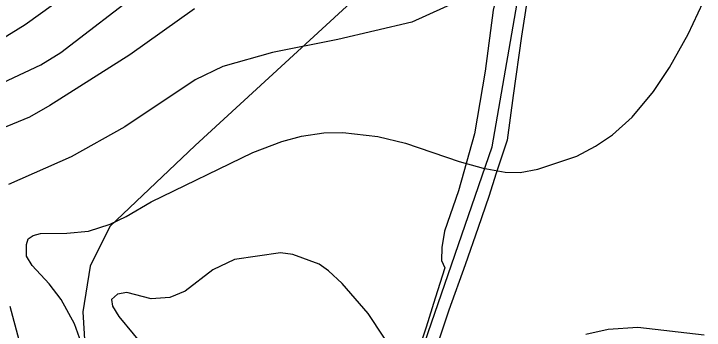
# Model space of a CAD drawing. Extents: x -662620 to -656370, y -1067090 to -1062990.
# Drawn here: x -660152.8 to -659832.2, y -1065357.9 to -1065210.9 of the extents above; entities that cross this region are included whole.
import ezdxf

# ---------------------------------------------------------------- set-up
doc = ezdxf.new("R2010")
doc.units = 0
for name, color, linetype in [('HRANICE_KATASTRÁLNÍHO_ÚZEMÍ', 7, 'Continuous'), ('SDELOVACÍ_VEDENÍ_-_PODZEMNÍ', 7, 'Continuous'), ('SILNICE_II__TŘÍDY_A_III__TŘÍDY', 7, 'Continuous'), ('VRSTEVNICE_ZDŮRAZNĚNÁ', 7, 'Continuous'), ('VRSTEVNICE_ZÁKLADNÍ', 7, 'Continuous')]:
    doc.layers.add(name, color=color, linetype=linetype)

msp = doc.modelspace()

# ---------------------------------------------------------------- linework, layer by layer
at = {"layer": 'HRANICE_KATASTRÁLNÍHO_ÚZEMÍ'}
msp.add_lwpolyline([(-659914.46, -1065204.17), (-659917, -1065221.26), (-659920.9, -1065248.85), (-659923.72, -1065269.6), (-659928.74, -1065284.88), (-659932.15, -1065295.81), (-659937.18, -1065310.21), (-659943.17, -1065327.58), (-659950.71, -1065348.69), (-659959.84, -1065376.09)], dxfattribs=at)
at = {"layer": 'SDELOVACÍ_VEDENÍ_-_PODZEMNÍ'}
for points in [[(-659903.16, -1065111.92), (-659904.49, -1065114.9), (-659910.11, -1065124.86), (-659912.87, -1065131.71), (-659915.28, -1065146.28), (-659922.61, -1065177.05), (-659930.17, -1065209.18), (-659933.95, -1065237.57), (-659938.86, -1065266.68), (-659946.23, -1065293.22), (-659952.84, -1065311.84), (-659953.97, -1065319.45), (-659954.19, -1065325.53), (-659952.63, -1065328.88), (-659957.17, -1065343.1), (-659961.35, -1065356.53), (-659966.58, -1065372.28), (-659971.2, -1065385.95)], [(-659903.16, -1065111.92), (-659904.49, -1065114.9), (-659910.11, -1065124.86), (-659912.87, -1065131.71), (-659915.28, -1065146.28), (-659922.61, -1065177.05), (-659930.17, -1065209.18), (-659933.95, -1065237.57), (-659938.86, -1065266.68), (-659946.23, -1065293.22), (-659952.84, -1065311.84), (-659953.97, -1065319.45), (-659954.19, -1065325.53), (-659952.63, -1065328.88), (-659957.17, -1065343.1), (-659961.35, -1065356.53), (-659966.58, -1065372.28), (-659971.2, -1065385.95)], [(-659903.16, -1065111.92), (-659904.49, -1065114.9), (-659910.11, -1065124.86), (-659912.87, -1065131.71), (-659915.28, -1065146.28), (-659922.61, -1065177.05), (-659930.17, -1065209.18), (-659933.95, -1065237.57), (-659938.86, -1065266.68), (-659946.23, -1065293.22), (-659952.84, -1065311.84), (-659953.97, -1065319.45), (-659954.19, -1065325.53), (-659952.63, -1065328.88), (-659957.17, -1065343.1), (-659961.35, -1065356.53), (-659966.58, -1065372.28), (-659971.2, -1065385.95)], [(-659903.16, -1065111.92), (-659904.49, -1065114.9), (-659910.11, -1065124.86), (-659912.87, -1065131.71), (-659915.28, -1065146.28), (-659922.61, -1065177.05), (-659930.17, -1065209.18), (-659933.95, -1065237.57), (-659938.86, -1065266.68), (-659946.23, -1065293.22), (-659952.84, -1065311.84), (-659953.97, -1065319.45), (-659954.19, -1065325.53), (-659952.63, -1065328.88), (-659957.17, -1065343.1), (-659961.35, -1065356.53), (-659966.58, -1065372.28), (-659971.2, -1065385.95)], [(-659903.16, -1065111.92), (-659904.49, -1065114.9), (-659910.11, -1065124.86), (-659912.87, -1065131.71), (-659915.28, -1065146.28), (-659922.61, -1065177.05), (-659930.17, -1065209.18), (-659933.95, -1065237.57), (-659938.86, -1065266.68), (-659946.23, -1065293.22), (-659952.84, -1065311.84), (-659953.97, -1065319.45), (-659954.19, -1065325.53), (-659952.63, -1065328.88), (-659957.17, -1065343.1), (-659961.35, -1065356.53), (-659966.58, -1065372.28), (-659971.2, -1065385.95)], [(-659903.16, -1065111.92), (-659904.49, -1065114.9), (-659910.11, -1065124.86), (-659912.87, -1065131.71), (-659915.28, -1065146.28), (-659922.61, -1065177.05), (-659930.17, -1065209.18), (-659933.95, -1065237.57), (-659938.86, -1065266.68), (-659946.23, -1065293.22), (-659952.84, -1065311.84), (-659953.97, -1065319.45), (-659954.19, -1065325.53), (-659952.63, -1065328.88), (-659957.17, -1065343.1), (-659961.35, -1065356.53), (-659966.58, -1065372.28), (-659971.2, -1065385.95)], [(-659903.16, -1065111.92), (-659904.49, -1065114.9), (-659910.11, -1065124.86), (-659912.87, -1065131.71), (-659915.28, -1065146.28), (-659922.61, -1065177.05), (-659930.17, -1065209.18), (-659933.95, -1065237.57), (-659938.86, -1065266.68), (-659946.23, -1065293.22), (-659952.84, -1065311.84), (-659953.97, -1065319.45), (-659954.19, -1065325.53), (-659952.63, -1065328.88), (-659957.17, -1065343.1), (-659961.35, -1065356.53), (-659966.58, -1065372.28), (-659971.2, -1065385.95)], [(-659903.16, -1065111.92), (-659904.49, -1065114.9), (-659910.11, -1065124.86), (-659912.87, -1065131.71), (-659915.28, -1065146.28), (-659922.61, -1065177.05), (-659930.17, -1065209.18), (-659933.95, -1065237.57), (-659938.86, -1065266.68), (-659946.23, -1065293.22), (-659952.84, -1065311.84), (-659953.97, -1065319.45), (-659954.19, -1065325.53), (-659952.63, -1065328.88), (-659957.17, -1065343.1), (-659961.35, -1065356.53), (-659966.58, -1065372.28), (-659971.2, -1065385.95)], [(-659905.05, -1065121.67), (-660068.49, -1065272.11), (-660108.19, -1065309.66), (-660117.3, -1065328.13), (-660120.65, -1065349.36), (-660118.8, -1065380), (-660109.2, -1065411.16)], [(-659905.05, -1065121.67), (-660068.49, -1065272.11), (-660108.19, -1065309.66), (-660117.3, -1065328.13), (-660120.65, -1065349.36), (-660118.8, -1065380), (-660109.2, -1065411.16)]]:
    msp.add_lwpolyline(points, dxfattribs=at)
at = {"layer": 'SILNICE_II__TŘÍDY_A_III__TŘÍDY'}
msp.add_lwpolyline([(-660468.75, -1065994.7), (-660462.97, -1065827.16), (-660446.28, -1065792.5), (-660334.88, -1065653.89), (-660317.01, -1065634.42), (-660277.86, -1065593.29), (-660232.35, -1065571.59), (-660040.54, -1065499.48), (-660012.53, -1065477.78), (-659990.24, -1065445.75), (-659930.63, -1065272.66), (-659916.62, -1065191.45)], dxfattribs=at)
at = {"layer": 'VRSTEVNICE_ZDŮRAZNĚNÁ'}
msp.add_lwpolyline([(-660068.89, -1065208.53), (-660098.91, -1065229.97), (-660136.07, -1065253.55), (-660145.51, -1065258.84), (-660167.52, -1065267.84)], dxfattribs=at)
at = {"layer": 'VRSTEVNICE_ZÁKLADNÍ'}
for points in [[(-660102.05, -1065183.09), (-660147.51, -1065215.96), (-660171.23, -1065230.54)], [(-660102.05, -1065183.09), (-660147.51, -1065215.96), (-660171.23, -1065230.54)], [(-660165.8, -1065246.55), (-660140.22, -1065234.54), (-660130.93, -1065228.82), (-660093.05, -1065199.52)], [(-660165.8, -1065246.55), (-660140.22, -1065234.54), (-660130.93, -1065228.82), (-660093.05, -1065199.52)], [(-659945.11, -1065204.24), (-659967.98, -1065214.82), (-660002.29, -1065222.82), (-660032.59, -1065228.82), (-660055.74, -1065235.4), (-660068.61, -1065241.54), (-660101.2, -1065263.41), (-660126.07, -1065277.42), (-660155.22, -1065290.28)], [(-659945.11, -1065204.24), (-659967.98, -1065214.82), (-660002.29, -1065222.82), (-660032.59, -1065228.82), (-660055.74, -1065235.4), (-660068.61, -1065241.54), (-660101.2, -1065263.41), (-660126.07, -1065277.42), (-660155.22, -1065290.28)], [(-660121.49, -1065363.61), (-660124.64, -1065355.03), (-660130.78, -1065343.6), (-660136.36, -1065336.45), (-660144.22, -1065327.88), (-660146.79, -1065323.59), (-660146.93, -1065318.16), (-660146.08, -1065315.44), (-660143.79, -1065313.87), (-660140.36, -1065313.01), (-660128.07, -1065312.87), (-660118.06, -1065311.87), (-660108.06, -1065308.58), (-660100.62, -1065305.15), (-660088.9, -1065298.29), (-660041.74, -1065275.28), (-660028.3, -1065270.27), (-660019.15, -1065267.7), (-660008.86, -1065266.27), (-660000, -1065265.99), (-659983.71, -1065267.84), (-659970.84, -1065270.99), (-659945.97, -1065279.56), (-659934.82, -1065282.57), (-659924.53, -1065284.42), (-659917.67, -1065284.57), (-659909.38, -1065283.14), (-659891.37, -1065276.99), (-659882.65, -1065272.42), (-659874.79, -1065267.13), (-659865.64, -1065258.84), (-659855.78, -1065246.98), (-659848.35, -1065235.83), (-659839.63, -1065220.39), (-659832.62, -1065205.53)], [(-660121.49, -1065363.61), (-660124.64, -1065355.03), (-660130.78, -1065343.6), (-660136.36, -1065336.45), (-660144.22, -1065327.88), (-660146.79, -1065323.59), (-660146.93, -1065318.16), (-660146.08, -1065315.44), (-660143.79, -1065313.87), (-660140.36, -1065313.01), (-660128.07, -1065312.87), (-660118.06, -1065311.87), (-660108.06, -1065308.58), (-660100.62, -1065305.15), (-660088.9, -1065298.29), (-660041.74, -1065275.28), (-660028.3, -1065270.27), (-660019.15, -1065267.7), (-660008.86, -1065266.27), (-660000, -1065265.99), (-659983.71, -1065267.84), (-659970.84, -1065270.99), (-659945.97, -1065279.56), (-659934.82, -1065282.57), (-659924.53, -1065284.42), (-659917.67, -1065284.57), (-659909.38, -1065283.14), (-659891.37, -1065276.99), (-659882.65, -1065272.42), (-659874.79, -1065267.13), (-659865.64, -1065258.84), (-659855.78, -1065246.98), (-659848.35, -1065235.83), (-659839.63, -1065220.39), (-659832.62, -1065205.53)], [(-659973.7, -1065372.19), (-659988.28, -1065350.17), (-660000.29, -1065336.17), (-660006.57, -1065330.31), (-660011.01, -1065327.16), (-660023.16, -1065322.73), (-660028.87, -1065322.02), (-660050.31, -1065325.02), (-660060.32, -1065329.88), (-660073.18, -1065339.74), (-660080.33, -1065342.74), (-660088.9, -1065343.31), (-660100.34, -1065340.45), (-660104.63, -1065341.17), (-660107.34, -1065343.6), (-660106.91, -1065346.74), (-660104.05, -1065351.6), (-660090.62, -1065367.61)], [(-659973.7, -1065372.19), (-659988.28, -1065350.17), (-660000.29, -1065336.17), (-660006.57, -1065330.31), (-660011.01, -1065327.16), (-660023.16, -1065322.73), (-660028.87, -1065322.02), (-660050.31, -1065325.02), (-660060.32, -1065329.88), (-660073.18, -1065339.74), (-660080.33, -1065342.74), (-660088.9, -1065343.31), (-660100.34, -1065340.45), (-660104.63, -1065341.17), (-660107.34, -1065343.6), (-660106.91, -1065346.74), (-660104.05, -1065351.6), (-660090.62, -1065367.61)], [(-660154.65, -1065346.74), (-660150.36, -1065362.47), (-660150.08, -1065379.05), (-660152.51, -1065403.92), (-660153.08, -1065418.21), (-660152.22, -1065426.79), (-660147.79, -1065445.37), (-660147.22, -1065452.51), (-660147.79, -1065459.09), (-660150.22, -1065467.66), (-660156.94, -1065479.24)], [(-660154.65, -1065346.74), (-660150.36, -1065362.47), (-660150.08, -1065379.05), (-660152.51, -1065403.92), (-660153.08, -1065418.21), (-660152.22, -1065426.79), (-660147.79, -1065445.37), (-660147.22, -1065452.51), (-660147.79, -1065459.09), (-660150.22, -1065467.66), (-660156.94, -1065479.24)], [(-659832.2, -1065360.18), (-659863.07, -1065356.61), (-659876.79, -1065357.61), (-659887.08, -1065359.89)], [(-659832.2, -1065360.18), (-659863.07, -1065356.61), (-659876.79, -1065357.61), (-659887.08, -1065359.89)]]:
    msp.add_lwpolyline(points, dxfattribs=at)

doc.saveas('drawing.dxf')
